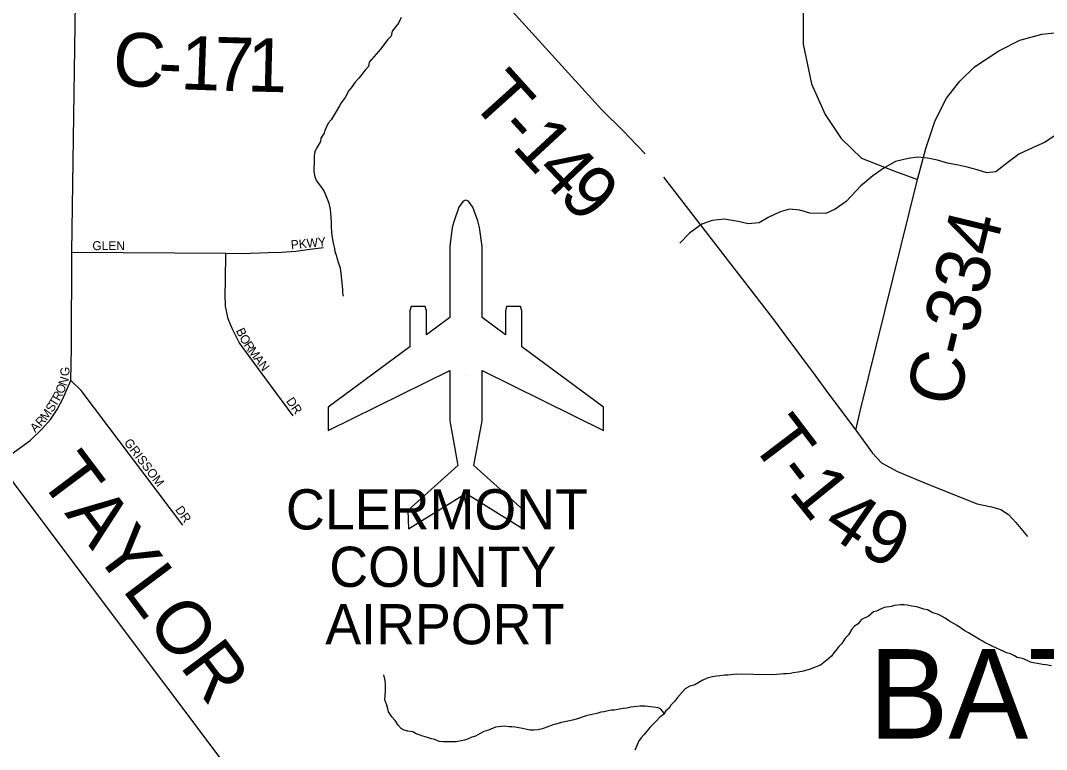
# Model space of a CAD drawing. Extents: x 1310247 to 1664935, y 235267 to 584339.
# Drawn here: x 1480736 to 1486473, y 395560 to 399638 of the extents above; entities that cross this region are included whole.
import ezdxf

# ---------------------------------------------------------------- set-up
doc = ezdxf.new("R2010")
doc.units = 0
for name, color, linetype in [('GM_X_Airport_Class_2', 7, 'Continuous'), ('GM_X_Airport_Location_Class_2', 7, 'Continuous'), ('GM_X_Airport_Text_Class_2', 7, 'Continuous'), ('GM_X_Corporation_Text', 7, 'Continuous'), ('GM_X_County_Road', 7, 'Continuous'), ('GM_X_County_Road_Text', 7, 'Continuous'), ('GM_X_Minor_River', 7, 'Continuous'), ('GM_X_Township_Road', 7, 'Continuous'), ('GM_X_Township_Road_Text', 7, 'Continuous'), ('GM_X_Township_Subdivision', 7, 'Continuous'), ('GM_X_Township_Subdivision_Text', 7, 'Continuous')]:
    doc.layers.add(name, color=color, linetype=linetype)

msp = doc.modelspace()

# ---------------------------------------------------------------- linework, layer by layer
at = {"layer": 'GM_X_Airport_Class_2'}
msp.add_lwpolyline([(1482913.5, 397811.6), (1482457.1, 397474.1), (1482457.1, 397344.6), (1483136.1, 397679.2), (1483136.1, 397397.4), (1483181.1, 397148), (1482901.7, 396897.4), (1482906.1, 396794.2), (1483212.2, 396983.9), (1483226.3, 396928.4), (1483240.4, 396983.9), (1483546.4, 396794.2), (1483550.8, 396897.4), (1483271.4, 397148), (1483316.5, 397397.4), (1483316.5, 397679.2), (1483995.5, 397344.6), (1483995.5, 397474.1), (1483539.1, 397811.6), (1483539.1, 398013), (1483532, 398037.5), (1483454.3, 398037.5), (1483447.2, 398013), (1483447.2, 397879.5), (1483316.5, 397976.2), (1483316.5, 397976.2), (1483316.5, 398374), (1483303.3, 398479.3), (1483292.4, 398516.7), (1483265.4, 398593.4), (1483240.5, 398627.4), (1483226.3, 398633.4), (1483212.1, 398627.4), (1483187.2, 398593.4), (1483160.2, 398516.7), (1483149.2, 398479.3), (1483136.1, 398374), (1483136.1, 397976.2), (1483005.4, 397879.5), (1483005.4, 398013), (1482998.3, 398037.5), (1482920.6, 398037.5), (1482913.5, 398013)], close=True, dxfattribs=at)
at = {"layer": 'GM_X_Airport_Location_Class_2'}
msp.add_line((1483226.3, 397650.7), (1483226.3, 397650.7), dxfattribs=at)
at = {"layer": 'GM_X_County_Road'}
for points in [[(1484431.7, 400153.3), (1484521.4, 400191.2), (1484692.2, 400245.6), (1484863.1, 400250.7), (1484997.7, 400173.1), (1485096.1, 400074.7), (1485124.8, 399893.6), (1485113, 399710.5), (1485111.6, 399505.1), (1485158.2, 399282.5), (1485235.9, 399111.6), (1485323.9, 398977), (1485437.8, 398868.3), (1485619, 398795.8), (1485750.6, 398747.9)], [(1485407.1, 397346.1), (1485431.1, 397452.2), (1485750.6, 398747.9), (1485799, 398922.1), (1485849.4, 399078.7), (1485913, 399202.8), (1485987.5, 399299), (1486071, 399378), (1486205.4, 399468.8), (1486324.3, 399527.5), (1486448.4, 399561.2), (1486583.4, 399576.5), (1486678.2, 399573.3), (1486780.7, 399553.6), (1486964.7, 399502.7), (1487266.3, 399404.6)], [(1482804.2, 394294.3), (1481959.6, 395370.7), (1480701.4, 397047.3), (1480675.9, 397086.6)]]:
    msp.add_lwpolyline(points, dxfattribs=at)
at = {"layer": 'GM_X_Minor_River'}
for points in [[(1482864.5, 399654.3), (1482849.9, 399622.5), (1482815, 399578.9), (1482808.5, 399550.9), (1482788.1, 399529.1), (1482751.1, 399479.6), (1482724.5, 399450), (1482685.6, 399404.4), (1482681.2, 399380.4), (1482662.8, 399360.7), (1482627.9, 399315.1), (1482607.5, 399293.4), (1482584.9, 399261.6), (1482572.6, 399245.8), (1482551.8, 399206), (1482529.2, 399176.2), (1482518.9, 399160.4), (1482500.3, 399128.6), (1482473.5, 399082.8), (1482457.1, 399063.1), (1482438.3, 399023.2), (1482434, 399007.2), (1482415.5, 398979.5), (1482413.2, 398961.4), (1482388.4, 398919.7), (1482382.1, 398903.7), (1482377.7, 398881.7), (1482377.3, 398857.6), (1482376.2, 398793.4), (1482381.7, 398763.2), (1482391.4, 398740.9), (1482405.1, 398720.6), (1482418.9, 398704.3), (1482434.6, 398681.9), (1482453.8, 398631.4), (1482459.6, 398615.2), (1482467, 398581), (1482468.7, 398560.9), (1482473.8, 398510.6), (1482473.4, 398484.5), (1482474.9, 398452.3), (1482478.4, 398424.2), (1482483.9, 398392), (1482491.4, 398361.7), (1482493.2, 398345.6), (1482500.8, 398325.4), (1482504.6, 398309.3), (1482514.1, 398281), (1482521.8, 398258.8), (1482525.5, 398238.6), (1482527.2, 398222.5), (1482530.6, 398186.3), (1482532.4, 398170.2)], [(1486526.2, 398998.8), (1486461.2, 398955.8), (1486398.5, 398926.7), (1486317.6, 398890), (1486266.7, 398850.8), (1486189.4, 398791.9), (1486139.1, 398784.7), (1486085.2, 398801.7), (1486029.2, 398816.7), (1485979.2, 398827.6), (1485919.2, 398838.7), (1485863.3, 398855.7), (1485807.2, 398866.7), (1485753.2, 398873.6), (1485698.8, 398866.6), (1485628.3, 398849.7), (1485569.5, 398814.6), (1485502.4, 398769.6), (1485433.2, 398710.6), (1485353.4, 398625.7), (1485290.5, 398582.6), (1485239.8, 398557.4), (1485149.5, 398559), (1485093.6, 398576), (1485035.5, 398583), (1484983, 398567.9), (1484916.2, 398534.9), (1484865.5, 398505.7), (1484805.2, 398500.7), (1484749.2, 398513.7), (1484671.2, 398527.1), (1484602.8, 398518.2), (1484546.2, 398499.1), (1484477.1, 398448.2), (1484421.9, 398392.9)], [(1482532.4, 398170.2), (1482534.1, 398152.1), (1482535.7, 398132), (1482537.4, 398111.9), (1482541.1, 398095.8)], [(1486501, 396027.1), (1486469, 396033.7), (1486450.9, 396036), (1486422.9, 396040.5), (1486398.9, 396044.9), (1486382.9, 396049.2), (1486361, 396059.6), (1486339.1, 396068.1), (1486309.1, 396074.6), (1486293.1, 396082.9), (1486271.3, 396095.3), (1486249.3, 396099.8), (1486233.3, 396108.1), (1486193.5, 396126.8), (1486169.6, 396137.3), (1486153.7, 396145.6), (1486129.8, 396156), (1486113.9, 396168.4), (1486098, 396174.6), (1486074.1, 396189.1), (1486052.3, 396203.6), (1486036.4, 396211.9), (1486016.5, 396224.3), (1485972.8, 396253.1), (1485931.1, 396278), (1485905.3, 396294.5), (1485869.5, 396315.2), (1485845.5, 396321.6), (1485829.5, 396327.9), (1485807.7, 396340.3), (1485787.7, 396344.7), (1485747.7, 396357.4), (1485719.7, 396361.9), (1485693.7, 396366.4), (1485677.7, 396368.7), (1485655.6, 396369.1), (1485621.4, 396365.7), (1485605.3, 396359.9), (1485565, 396354.6), (1485540.7, 396343), (1485522.5, 396333.3), (1485506.4, 396329.5), (1485475.9, 396304), (1485453.6, 396294.3), (1485437.4, 396284.6), (1485419, 396262.8), (1485398.6, 396249.1), (1485384.3, 396233.3), (1485365.7, 396201.5), (1485347.3, 396181.7), (1485328.8, 396152), (1485312.4, 396136.2), (1485300.1, 396120.3), (1485283.7, 396100.5), (1485271.4, 396082.7), (1485246.9, 396061), (1485208.3, 396031.6), (1485169.9, 396016.2), (1485145.7, 396006.6), (1485113.4, 395997.1), (1485085.2, 395991.6), (1485057, 395988.1)], [(1484335.4, 395762.7), (1484316.9, 395786.2), (1484301, 395792.5), (1484273, 395797), (1484228.9, 395801.8), (1484200.8, 395802.3), (1484164.6, 395798.9), (1484148.5, 395797.2), (1484126.3, 395791.5), (1484106.2, 395789.9), (1484086.1, 395786.2), (1484057.9, 395780.7), (1484039.8, 395779), (1484021.7, 395775.3), (1483999.5, 395769.6), (1483981.4, 395768), (1483959.2, 395760.3), (1483922.9, 395752.9), (1483898.7, 395747.3), (1483850.3, 395732.1), (1483822.1, 395724.6), (1483806, 395720.8), (1483761.6, 395711.6), (1483729.4, 395702.1), (1483713.2, 395698.4), (1483685, 395686.8), (1483652.6, 395675.3), (1483630.5, 395669.7), (1483608.4, 395668.1), (1483586.3, 395668.5), (1483560.3, 395672.9), (1483542.3, 395677.2), (1483522.3, 395681.6), (1483502.2, 395684), (1483484.2, 395686.3), (1483468.1, 395686.6), (1483440.1, 395691.1), (1483391.8, 395683.9), (1483353.4, 395668.5), (1483327.2, 395660.9), (1483306.9, 395649.2), (1483280.6, 395633.6), (1483260.4, 395628), (1483236.2, 395618.3), (1483218, 395612.6), (1483189.8, 395607.1), (1483171.7, 395603.4), (1483143.5, 395601.9), (1483099.4, 395602.7), (1483077.4, 395605.1), (1483053.4, 395615.5), (1483033.4, 395619.9), (1483011.5, 395626.3), (1482985.5, 395634.8), (1482965.5, 395641.1), (1482947.6, 395647.5), (1482929.7, 395657.8), (1482901.7, 395662.3), (1482881.7, 395668.7), (1482863.8, 395677), (1482848, 395695.4), (1482830.4, 395721.8), (1482812.7, 395742.2), (1482793.1, 395770.6), (1482789.3, 395786.7), (1482783.7, 395806.9), (1482774.1, 395837.2), (1482774.6, 395863.3), (1482776.9, 395883.3), (1482777.6, 395923.5), (1482775.9, 395945.6), (1482768.5, 395977.8)], [(1485057, 395988.1), (1485040.9, 395984.3), (1485020.8, 395982.7), (1485002.7, 395983), (1484984.6, 395981.3), (1484962.5, 395979.7), (1484932.4, 395978.2), (1484739.8, 395981.6), (1484691.5, 395976.4), (1484673.4, 395974.7), (1484647.2, 395971.1), (1484627.1, 395969.5), (1484605, 395965.8), (1484574.8, 395958.3), (1484550.5, 395946.7), (1484505.9, 395921.4), (1484477.7, 395913.9), (1484453.3, 395898.2), (1484437, 395882.5), (1484410.4, 395850.8), (1484394, 395831), (1484371.5, 395807.3), (1484363.2, 395791.4), (1484344.9, 395775.7), (1484330.5, 395755.8), (1484310.1, 395740.1), (1484287.7, 395716.4), (1484257, 395684.9), (1484238.6, 395663.1), (1484222.2, 395641.3), (1484205.8, 395625.5), (1484193.5, 395607.7), (1484180.9, 395575.8), (1484170.5, 395555.9)]]:
    msp.add_lwpolyline(points, dxfattribs=at)
at = {"layer": 'GM_X_Township_Road'}
for points in [[(1483466.9, 399709.7), (1483987.4, 399137.8), (1484109.8, 399016.7), (1484142.9, 398981.8)], [(1484142.9, 398981.8), (1484228.4, 398891.8)], [(1484330.6, 398761.5), (1484940.4, 397972.7), (1485003.8, 397887.2)], [(1485003.8, 397887.2), (1485179, 397651.2), (1485254.7, 397549.9)], [(1485254.7, 397549.9), (1485407.1, 397346.1), (1485500.5, 397217.1), (1485550.2, 397164), (1485639.7, 397114.3), (1485808.7, 397044.7), (1486084.9, 396933.1), (1486164.5, 396917.1), (1486218.1, 396901.6), (1486259.4, 396874.5), (1486302.2, 396829.4), (1486366.2, 396751.6)]]:
    msp.add_lwpolyline(points, dxfattribs=at)
at = {"layer": 'GM_X_Township_Subdivision'}
for points in [[(1480622, 397169.6), (1480703, 397225.4), (1480790.2, 397288.8), (1480857.6, 397354.2), (1480904.2, 397405.7), (1480940.8, 397462.1), (1480973.5, 397520.6), (1481017.1, 397624.6), (1481021, 397806.8), (1481022.7, 398341.1), (1481043.7, 399739.2), (1481047.6, 399791.1)], [(1481022.7, 398341.1), (1481883.6, 398335.5), (1481972.9, 398333.7), (1482121.6, 398339.3), (1482196, 398341.1), (1482275.9, 398346.7), (1482341, 398356), (1482430.3, 398367.1)], [(1482260.7, 397425.5), (1482102.6, 397641.5), (1481957.9, 397836.3), (1481919.3, 397915.3), (1481898.1, 397969.3), (1481882.7, 398038.8), (1481880.8, 398104.4), (1481882.7, 398181.5), (1481883.6, 398335.5)], [(1481643.3, 396813.8), (1481074.8, 397568.7), (1481017.1, 397624.6)]]:
    msp.add_lwpolyline(points, dxfattribs=at)

# ---------------------------------------------------------------- texts
at = {"layer": 'GM_X_Airport_Text_Class_2'}
for s, p in [('CLERMONT', (1482220.2, 396790.5)), ('COUNTY', (1482462.2, 396469.3)), ('AIRPORT', (1482440.2, 396148.1))]:
    msp.add_text(s, height=225, rotation=0.00001, dxfattribs=at).set_placement(p)
at = {"layer": 'GM_X_Corporation_Text'}
msp.add_text('BATAVIA', height=500, rotation=0.00001, dxfattribs=at).set_placement((1485478.6, 395621.1))
at = {"layer": 'GM_X_County_Road_Text'}
for s, rotation, p in [('C', 354.93525, (1481242.1, 399281.8)), ('1', 357.89455, (1481627.5, 399253.3)), ('7', 358.41938, (1481815.2, 399246.4)), ('1', 358.5754, (1482000.8, 399241.3)), ('-', 357.33104, (1481501.2, 399259.1)), ('C-334', 76.36491, (1485974, 397464.1)), ('TAYLOR', 306.93758, (1480831.8, 397077.2))]:
    msp.add_text(s, height=300, rotation=rotation, dxfattribs=at).set_placement(p)
at = {"layer": 'GM_X_Township_Road_Text'}
for s, rotation, p in [('T', 312.0471, (1483241.4, 399187.6)), ('-', 312.24004, (1483392.4, 399020.2)), ('1', 312.79068, (1483477.4, 398926.6)), ('4', 313.54925, (1483605.9, 398787.9)), ('9', 314.43514, (1483736.7, 398650.3)), ('T', 307.17093, (1484808.9, 397280.5)), ('-', 307.44971, (1484945.2, 397100.8)), ('1', 309.01931, (1485025, 396996.8)), ('4', 325.21336, (1485207.9, 396791.6)), ('9', 336.63845, (1485415.4, 396655.4))]:
    msp.add_text(s, height=300, rotation=rotation, dxfattribs=at).set_placement(p)
at = {"layer": 'GM_X_Township_Subdivision_Text'}
for s, rotation, p in [('GLEN', 0.00001, (1481137.8, 398353.2)), ('PKWY', 5.5713, (1482250, 398357.6)), ('B', 294.75714, (1481939.2, 397904)), ('O', 299.50727, (1481957.9, 397864)), ('R', 304.25739, (1481981.9, 397821.9)), ('M', 306.63245, (1482005.5, 397787.4)), ('A', 306.63245, (1482037, 397745)), ('N', 306.63245, (1482063.3, 397709.7)), ('G', 89.59866, (1481009.3, 397648.2)), ('O', 67.54793, (1480974.8, 397545.2)), ('N', 72.07024, (1480993.1, 397589.9)), ('R', 62.09683, (1480954.1, 397505.5)), ('S', 58.14708, (1480915.3, 397442.3)), ('T', 58.57777, (1480934.1, 397472.6)), ('DR', 304.50795, (1482219.2, 397508.7)), ('M', 53.58781, (1480881.5, 397396.2)), ('A', 45.44821, (1480818.8, 397329.8)), ('R', 47.54046, (1480851.1, 397362.5)), ('GRISSOM', 307.23673, (1481312.5, 397275.9)), ('DR', 304.49867, (1481598.8, 396901.5))]:
    msp.add_text(s, height=50, rotation=rotation, dxfattribs=at).set_placement(p)

doc.saveas('drawing.dxf')
